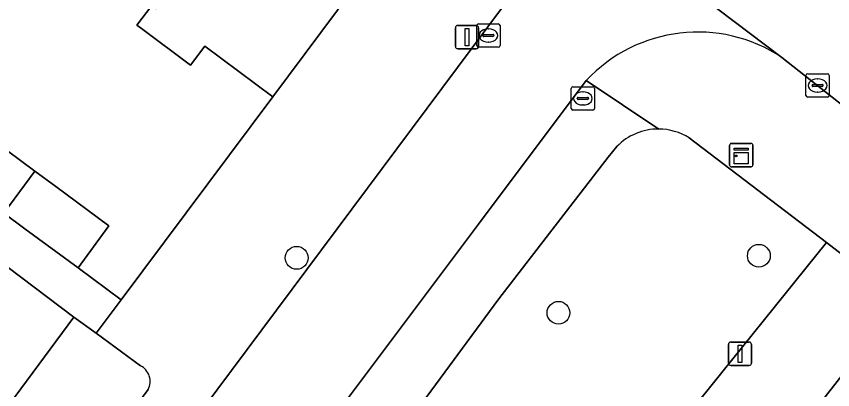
# Model space of a CAD drawing. Extents: x 160023 to 161302, y 384750 to 385707.
# Drawn here: x 160368.97 to 160403.93, y 385209.76 to 385225.75 of the extents above; entities that cross this region are included whole.
import ezdxf

# ---------------------------------------------------------------- set-up
doc = ezdxf.new("R2010")
doc.units = 0
for name, color, linetype in [('IMGEO_Boom', 7, 'Continuous'), ('IMGEO_Erf', 7, 'Continuous'), ('IMGEO_Groenvoorziening', 7, 'Continuous'), ('IMGEO_Kast', 7, 'Continuous'), ('IMGEO_Kolk', 7, 'Continuous'), ('IMGEO_Lichtmast', 7, 'Continuous'), ('IMGEO_Muur', 7, 'Continuous'), ('IMGEO_Pand', 7, 'Continuous'), ('IMGEO_Rijbaan_lokaal_gesloten', 7, 'Continuous'), ('IMGEO_Rijbaan_lokaal_open', 7, 'Continuous'), ('IMGEO_Voetpad_open', 7, 'Continuous')]:
    doc.layers.add(name, color=color, linetype=linetype)

msp = doc.modelspace()

# ---------------------------------------------------------------- linework, layer by layer
at = {"layer": 'IMGEO_Boom'}
for centre in [(160380.975, 385215.404), (160400.769, 385215.493), (160392.187, 385213.05)]:
    msp.add_circle(centre, 0.489, dxfattribs=at)
at = {"layer": 'IMGEO_Erf'}
for points in [[(160366.842, 385221.265), (160369.766, 385219.111), (160370.658, 385218.454), (160372.936, 385216.776), (160371.609, 385214.974), (160373.453, 385213.599), (160373.461, 385213.61), (160379.946, 385222.303), (160377.044, 385224.469), (160376.432, 385223.649), (160374.325, 385225.221), (160374.132, 385225.365), (160374.764, 385226.212), (160372.028, 385228.254), (160371.396, 385227.408), (160369.306, 385228.968), (160369.134, 385229.096), (160369.746, 385229.917), (160366.909, 385232.033)], [(160374.284, 385210.782), (160372.389, 385212.172), (160371.43, 385212.869), (160367.649, 385207.769)], [(160325.028, 385142.851), (160374.618, 385209.767)]]:
    msp.add_lwpolyline(points, dxfattribs=at)
msp.add_arc((160373.949, 385210.109), 0.751, 332.8855, 63.5435, dxfattribs=at)
at = {"layer": 'IMGEO_Groenvoorziening'}
for points in [[(160403.665, 385216.056), (160397.79, 385220.538)], [(160394.69, 385220.175), (160394.309, 385219.721), (160389.638, 385213.652), (160384.604, 385206.829), (160391.713, 385201.212), (160391.988, 385201.554), (160403.665, 385216.056)]]:
    msp.add_lwpolyline(points, dxfattribs=at)
for centre, radius, start, end in [((160396.465, 385218.434), 2.486, 89.6722, 135.5448), ((160396.467, 385218.438), 2.482, 57.7904, 89.7194)]:
    msp.add_arc(centre, radius, start, end, dxfattribs=at)
at = {"layer": 'IMGEO_Kast'}
for p, q in [((160399.59, 385220.304), (160400.431, 385220.304)), ((160400.431, 385220.304), (160399.59, 385220.304)), ((160400.515, 385220.229), (160400.515, 385219.388)), ((160400.515, 385219.388), (160400.515, 385220.229)), ((160399.515, 385219.379), (160399.515, 385220.22)), ((160399.515, 385220.22), (160399.515, 385219.379)), ((160400.44, 385219.304), (160399.599, 385219.304)), ((160399.599, 385219.304), (160400.44, 385219.304))]:
    msp.add_line(p, q, dxfattribs=at)
for points in [[(160399.71, 385220.094), (160400.31, 385220.094), (160400.31, 385220.009), (160399.71, 385220.009), (160399.71, 385220.094)], [(160399.71, 385219.919), (160400.31, 385219.919), (160400.31, 385219.43), (160399.71, 385219.43), (160399.71, 385219.919)]]:
    msp.add_lwpolyline(points, dxfattribs=at)
msp.add_circle((160399.794, 385219.768), 0.0377, dxfattribs=at)
for centre, start, end in [((160399.593, 385220.226), 92.4484, 184.2845), ((160399.593, 385220.226), 92.4484, 184.2845), ((160400.437, 385220.226), 2.4484, 94.2845), ((160400.437, 385220.226), 2.4484, 94.2845), ((160399.593, 385219.382), 182.4484, 274.2845), ((160399.593, 385219.382), 182.4484, 274.2845), ((160400.437, 385219.382), 272.4484, 4.2845), ((160400.437, 385219.382), 272.4484, 4.2845)]:
    msp.add_arc(centre, 0.0779, start, end, dxfattribs=at)
at = {"layer": 'IMGEO_Kolk'}
for p, q in [((160388.684, 385224.499), (160388.684, 385225.351)), ((160388.759, 385225.425), (160389.611, 385225.425)), ((160389.172, 385225.205), (160389.197, 385225.205)), ((160389.685, 385225.351), (160389.685, 385224.499)), ((160388.943, 385224.919), (160388.943, 385224.931)), ((160389.381, 385224.882), (160388.983, 385224.882)), ((160388.986, 385224.968), (160389.384, 385224.968)), ((160389.427, 385224.931), (160389.427, 385224.919)), ((160389.611, 385224.425), (160388.759, 385224.425)), ((160389.195, 385224.645), (160389.17, 385224.645)), ((160402.786, 385222.359), (160402.786, 385223.211)), ((160402.861, 385223.285), (160403.713, 385223.285)), ((160403.274, 385223.065), (160403.299, 385223.065)), ((160403.787, 385223.211), (160403.787, 385222.359)), ((160392.808, 385222.731), (160393.66, 385222.731)), ((160403.045, 385222.779), (160403.045, 385222.791)), ((160403.483, 385222.742), (160403.085, 385222.742)), ((160403.088, 385222.828), (160403.486, 385222.828)), ((160403.529, 385222.791), (160403.529, 385222.779)), ((160392.733, 385221.805), (160392.733, 385222.657)), ((160393.221, 385222.511), (160393.246, 385222.511)), ((160393.734, 385222.657), (160393.734, 385221.805)), ((160403.297, 385222.505), (160403.272, 385222.505)), ((160392.992, 385222.225), (160392.992, 385222.237)), ((160393.43, 385222.188), (160393.032, 385222.188)), ((160393.035, 385222.274), (160393.433, 385222.274)), ((160393.476, 385222.237), (160393.476, 385222.225)), ((160403.713, 385222.285), (160402.861, 385222.285)), ((160393.66, 385221.731), (160392.808, 385221.731)), ((160393.244, 385221.951), (160393.219, 385221.951))]:
    msp.add_line(p, q, dxfattribs=at)
for points in [[(160388.684, 385224.499), (160388.684, 385225.351)], [(160388.759, 385225.425), (160389.611, 385225.425)], [(160389.685, 385225.351), (160389.685, 385224.499)], [(160389.611, 385224.425), (160388.759, 385224.425)], [(160402.786, 385222.359), (160402.786, 385223.211)], [(160402.861, 385223.285), (160403.713, 385223.285)], [(160403.787, 385223.211), (160403.787, 385222.359)], [(160392.808, 385222.731), (160393.66, 385222.731)], [(160392.733, 385221.805), (160392.733, 385222.657)], [(160393.734, 385222.657), (160393.734, 385221.805)], [(160403.713, 385222.285), (160402.861, 385222.285)], [(160393.66, 385221.731), (160392.808, 385221.731)]]:
    msp.add_lwpolyline(points, dxfattribs=at)
for centre, radius, start, end in [((160388.761, 385225.349), 0.0765, 91.552, 178.448), ((160388.761, 385225.349), 0.0765, 91.552, 178.448), ((160389.609, 385225.349), 0.0765, 1.552, 88.448), ((160389.609, 385225.349), 0.0765, 1.552, 88.448), ((160388.983, 385224.928), 0.0403, 85.8775, 175.7526), ((160388.98, 385224.918), 0.0366, 178.938, 274.7102), ((160389.384, 385224.925), 0.043, 264.8664, 352.4533), ((160389.388, 385224.93), 0.0386, 1.7309, 96.639), ((160388.761, 385224.501), 0.0765, 181.552, 268.448), ((160388.761, 385224.501), 0.0765, 181.552, 268.448), ((160389.609, 385224.501), 0.0765, 271.552, 358.448), ((160389.609, 385224.501), 0.0765, 271.552, 358.448), ((160402.863, 385223.209), 0.0765, 91.552, 178.448), ((160402.863, 385223.209), 0.0765, 91.552, 178.448), ((160403.711, 385223.209), 0.0765, 1.552, 88.448), ((160403.711, 385223.209), 0.0765, 1.552, 88.448), ((160392.81, 385222.655), 0.0765, 91.552, 178.448), ((160392.81, 385222.655), 0.0765, 91.552, 178.448), ((160393.658, 385222.655), 0.0765, 1.552, 88.448), ((160393.658, 385222.655), 0.0765, 1.552, 88.448), ((160403.085, 385222.788), 0.0403, 85.8775, 175.7526), ((160403.082, 385222.778), 0.0366, 178.938, 274.7102), ((160403.486, 385222.785), 0.043, 264.8664, 352.4533), ((160403.49, 385222.79), 0.0386, 1.7309, 96.639), ((160402.863, 385222.361), 0.0765, 181.552, 268.448), ((160402.863, 385222.361), 0.0765, 181.552, 268.448), ((160403.711, 385222.361), 0.0765, 271.552, 358.448), ((160403.711, 385222.361), 0.0765, 271.552, 358.448), ((160393.032, 385222.234), 0.0403, 85.8775, 175.7526), ((160393.029, 385222.224), 0.0366, 178.938, 274.7102), ((160393.433, 385222.231), 0.043, 264.8664, 352.4533), ((160393.437, 385222.236), 0.0386, 1.7309, 96.639), ((160392.81, 385221.807), 0.0765, 181.552, 268.448), ((160392.81, 385221.807), 0.0765, 181.552, 268.448), ((160393.658, 385221.807), 0.0765, 271.552, 358.448), ((160393.658, 385221.807), 0.0765, 271.552, 358.448)]:
    msp.add_arc(centre, radius, start, end, dxfattribs=at)
for centre, major_axis, ratio, start_param, end_param in [((160389.171, 385224.925), (-0.387, 0.002), 0.722429, 4.712389, 7.853982), ((160389.196, 385224.925), (-0.39, 0.002), 0.717154, 1.570796, 4.712389), ((160403.273, 385222.785), (-0.387, 0.002), 0.722429, 4.712389, 7.853982), ((160403.298, 385222.785), (-0.39, 0.002), 0.717154, 1.570796, 4.712389), ((160393.22, 385222.231), (-0.387, 0.002), 0.722429, 4.712389, 7.853982), ((160393.245, 385222.231), (-0.39, 0.002), 0.717154, 1.570796, 4.712389)]:
    msp.add_ellipse(centre, major_axis=major_axis, ratio=ratio, start_param=start_param, end_param=end_param, dxfattribs=at)
at = {"layer": 'IMGEO_Lichtmast'}
for p, q in [((160387.774, 385224.455), (160387.774, 385225.255)), ((160387.774, 385225.255), (160387.774, 385224.455)), ((160387.874, 385225.355), (160388.664, 385225.355)), ((160388.664, 385225.355), (160387.874, 385225.355)), ((160388.764, 385225.255), (160388.764, 385224.455)), ((160388.764, 385224.455), (160388.764, 385225.255)), ((160388.664, 385224.355), (160387.874, 385224.355)), ((160387.874, 385224.355), (160388.664, 385224.355)), ((160399.464, 385210.894), (160399.464, 385211.694)), ((160399.464, 385211.694), (160399.464, 385210.894)), ((160399.564, 385211.794), (160400.354, 385211.794)), ((160400.354, 385211.794), (160399.564, 385211.794)), ((160400.454, 385211.694), (160400.454, 385210.894)), ((160400.454, 385210.894), (160400.454, 385211.694)), ((160400.354, 385210.794), (160399.564, 385210.794)), ((160399.564, 385210.794), (160400.354, 385210.794))]:
    msp.add_line(p, q, dxfattribs=at)
for points in [[(160388.194, 385225.23), (160388.344, 385225.23), (160388.344, 385224.48), (160388.194, 385224.48), (160388.194, 385225.23)], [(160399.884, 385211.669), (160400.034, 385211.669), (160400.034, 385210.919), (160399.884, 385210.919), (160399.884, 385211.669)]]:
    msp.add_lwpolyline(points, dxfattribs=at)
for centre, start, end in [((160387.874, 385225.255), 90, 180), ((160387.874, 385225.255), 90, 180), ((160388.664, 385225.255), 0, 90), ((160388.664, 385225.255), 360, 90), ((160387.874, 385224.455), 180, 270), ((160387.874, 385224.455), 180, 270), ((160388.664, 385224.455), 270, 0), ((160388.664, 385224.455), 270, 0), ((160399.564, 385211.694), 90, 180), ((160399.564, 385211.694), 90, 180), ((160400.354, 385211.694), 0, 90), ((160400.354, 385211.694), 360, 90), ((160399.564, 385210.894), 180, 270), ((160399.564, 385210.894), 180, 270), ((160400.354, 385210.894), 270, 0), ((160400.354, 385210.894), 270, 0)]:
    msp.add_arc(centre, 0.1, start, end, dxfattribs=at)
at = {"layer": 'IMGEO_Muur'}
msp.add_lwpolyline([(160379.946, 385222.303), (160373.461, 385213.61)], dxfattribs=at)
at = {"layer": 'IMGEO_Pand'}
for points in [[(160384.783, 385228.785), (160379.773, 385232.523), (160374.957, 385226.068), (160374.764, 385226.212), (160374.132, 385225.365), (160374.325, 385225.221), (160376.432, 385223.649), (160377.044, 385224.469), (160379.946, 385222.303)], [(160366.842, 385221.265), (160365.481, 385219.488), (160368.428, 385217.317), (160369.766, 385219.111)], [(160372.936, 385216.776), (160370.658, 385218.454), (160369.766, 385219.111), (160368.428, 385217.317), (160369.331, 385216.652), (160371.609, 385214.974)], [(160367.649, 385207.769), (160371.43, 385212.869), (160367.434, 385215.874), (160364.899, 385217.78), (160361.059, 385212.654)], [(160400.2, 385205.102), (160402.459, 385203.333), (160403.159, 385204.226), (160405.642, 385202.281), (160410.618, 385208.637), (160405.877, 385212.35)]]:
    msp.add_lwpolyline(points, close=True, dxfattribs=at)
at = {"layer": 'IMGEO_Rijbaan_lokaal_gesloten'}
msp.add_lwpolyline([(160388.572, 385242.838), (160388.547, 385243.785), (160388.218, 385244.48), (160387.482, 385245.014), (160383.33, 385248.034), (160378.457, 385241.523), (160388.748, 385233.82), (160401.759, 385223.985), (160424.4, 385206.138), (160425.09, 385205.591), (160429.89, 385211.645), (160425.337, 385215.255), (160410.622, 385226.946), (160405.461, 385231.215)], dxfattribs=at)
at = {"layer": 'IMGEO_Rijbaan_lokaal_open'}
for points in [[(160401.759, 385223.985), (160388.748, 385233.82)], [(160389.791, 385226.135), (160376.256, 385207.995), (160364.435, 385192.191), (160353.385, 385177.257), (160342.6, 385162.805), (160333.448, 385150.481), (160328.079, 385143.273)], [(160382.334, 385208.244), (160383.113, 385209.309), (160388.76, 385216.851), (160393.378, 385222.996)]]:
    msp.add_lwpolyline(points, dxfattribs=at)
msp.add_arc((160398.152, 385218.55), 6.523, 56.4266, 137.0336, dxfattribs=at)
at = {"layer": 'IMGEO_Voetpad_open'}
for points in [[(160389.791, 385226.135), (160385.717, 385229.954), (160384.783, 385228.785), (160379.946, 385222.303), (160373.461, 385213.61), (160373.453, 385213.599), (160372.389, 385212.172), (160374.284, 385210.782)], [(160328.079, 385143.273), (160333.448, 385150.481), (160342.6, 385162.805), (160353.385, 385177.257), (160364.435, 385192.191), (160376.256, 385207.995), (160389.791, 385226.135)], [(160443.949, 385190.449), (160430.391, 385201.388), (160427.886, 385203.374), (160425.09, 385205.591), (160424.4, 385206.138), (160401.759, 385223.985)], [(160396.479, 385220.92), (160393.378, 385222.996), (160388.76, 385216.851), (160383.113, 385209.309), (160382.334, 385208.244)], [(160393.378, 385222.996), (160396.479, 385220.92)], [(160397.79, 385220.538), (160403.665, 385216.056), (160406.896, 385213.577), (160428.067, 385196.779), (160427.68, 385196.151), (160433.087, 385191.917), (160439.384, 385186.88), (160444.893, 385182.062)], [(160393.08, 385198.252), (160394.128, 385197.351), (160395.146, 385198.65), (160400.2, 385205.102), (160405.877, 385212.35), (160406.896, 385213.577), (160403.665, 385216.056), (160391.988, 385201.554), (160391.713, 385201.212), (160384.604, 385206.829), (160389.638, 385213.652), (160394.309, 385219.721), (160394.69, 385220.175)], [(160367.434, 385215.874), (160371.43, 385212.869), (160372.389, 385212.172), (160373.453, 385213.599), (160371.609, 385214.974), (160369.331, 385216.652), (160368.428, 385217.317)], [(160374.618, 385209.767), (160325.028, 385142.851)]]:
    msp.add_lwpolyline(points, dxfattribs=at)
for centre, radius, start, end in [((160398.152, 385218.55), 6.523, 56.4266, 137.0336), ((160396.465, 385218.434), 2.486, 89.6722, 135.5448), ((160396.467, 385218.438), 2.482, 57.7904, 89.7194), ((160373.949, 385210.109), 0.751, 332.8855, 63.5435)]:
    msp.add_arc(centre, radius, start, end, dxfattribs=at)

doc.saveas('drawing.dxf')
